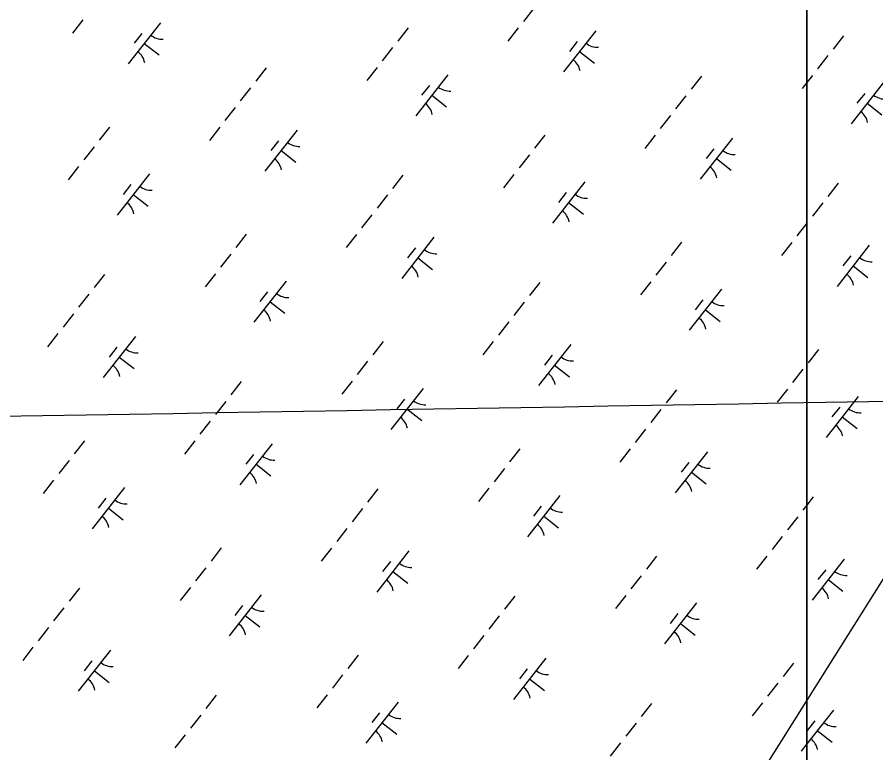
# Model space of a CAD drawing. Extents: x 3896831 to 3918110, y 171006 to 193349.
# Drawn here: x 3905224 to 3906045, y 180777 to 181481 of the extents above; entities that cross this region are included whole.
import ezdxf

# ---------------------------------------------------------------- set-up
doc = ezdxf.new("R2010")
doc.units = 0
for name, color, linetype in [('V-GRID-MAJR', 7, 'Continuous'), ('V-UTIL-LINE', 7, 'Continuous'), ('V-WETL-SWMP', 7, 'Continuous')]:
    doc.layers.add(name, color=color, linetype=linetype)

msp = doc.modelspace()

# ---------------------------------------------------------------- linework, layer by layer
at = {"layer": 'V-GRID-MAJR'}
msp.add_spline([(3901910.07, 181043.2), (3904332, 181084.34), (3909660.52, 181175.42), (3914023.1, 181250.56)], degree=3, dxfattribs=at)
at = {"layer": 'V-UTIL-LINE'}
msp.add_lwpolyline([(3911670.46, 187980.28), (3909726.08, 186106.61), (3909690.73, 186047.69), (3909490.4, 185423.13), (3908571.24, 184256.5), (3908123.44, 183643.73), (3907157.15, 182394.62), (3906544.37, 181593.3), (3906120.15, 181051.23), (3905460.24, 180002.44), (3904670.7, 178765.11), (3903951.87, 177622.05), (3903445.16, 176832.52), (3902962.01, 176054.77), (3902855.95, 175866.22)], dxfattribs=at)
at = {"layer": 'V-WETL-SWMP'}
for p, q in [((3905979.34, 184854.89), (3905979.34, 179465.22)), ((3905979.34, 179465.22), (3905979.34, 184854.89)), ((3905717.93, 181489.66), (3905708.06, 181477.07)), ((3905286.48, 181478.47), (3905276.61, 181465.88)), ((3905360.61, 181475.74), (3905329.77, 181436.38)), ((3905597.66, 181470.9), (3905587.79, 181458.31)), ((3905342.82, 181465.54), (3905335.42, 181456.1)), ((3905703.12, 181470.77), (3905693.25, 181458.18)), ((3905777.25, 181468.04), (3905746.41, 181428.68)), ((3906014.3, 181463.2), (3906004.43, 181450.61)), ((3905345.19, 181456.06), (3905359.36, 181444.96)), ((3905759.46, 181457.84), (3905752.06, 181448.4)), ((3905582.85, 181452.01), (3905572.98, 181439.42)), ((3905761.83, 181448.36), (3905776, 181437.26)), ((3905999.5, 181444.31), (3905989.63, 181431.72)), ((3905461.81, 181432.53), (3905451.94, 181419.94)), ((3905568.05, 181433.12), (3905558.18, 181420.53)), ((3905635.86, 181426.09), (3905605.02, 181386.73)), ((3905878.45, 181424.83), (3905868.58, 181412.24)), ((3905984.69, 181425.42), (3905979.34, 181418.59)), ((3905447.01, 181413.64), (3905437.14, 181401.05)), ((3905618.07, 181415.89), (3905610.67, 181406.45)), ((3905979.34, 181418.59), (3905974.82, 181412.83)), ((3906052.51, 181418.39), (3906021.66, 181379.03)), ((3905620.44, 181406.41), (3905634.61, 181395.31)), ((3905863.65, 181405.94), (3905853.78, 181393.35)), ((3906034.71, 181408.19), (3906027.31, 181398.75)), ((3906037.09, 181398.71), (3906051.25, 181387.61)), ((3905432.2, 181394.75), (3905422.33, 181382.16)), ((3905848.84, 181387.05), (3905838.97, 181374.46)), ((3905311.93, 181375.99), (3905302.06, 181363.4)), ((3905417.4, 181375.86), (3905407.53, 181363.27)), ((3905491.53, 181373.13), (3905460.69, 181333.77)), ((3905728.58, 181368.29), (3905718.71, 181355.7)), ((3905834.04, 181368.16), (3905824.17, 181355.57)), ((3905908.17, 181365.43), (3905877.33, 181326.07)), ((3905297.13, 181357.1), (3905287.26, 181344.51)), ((3905473.74, 181362.93), (3905466.33, 181353.49)), ((3905476.11, 181353.45), (3905490.28, 181342.35)), ((3905713.77, 181349.4), (3905703.9, 181336.81)), ((3905890.38, 181355.23), (3905882.98, 181345.79)), ((3905892.75, 181345.75), (3905906.92, 181334.65)), ((3905282.32, 181338.21), (3905272.45, 181325.62)), ((3905350.14, 181331.18), (3905319.3, 181291.83)), ((3905592.73, 181329.92), (3905582.86, 181317.33)), ((3905698.97, 181330.51), (3905689.1, 181317.92)), ((3905766.78, 181323.48), (3905735.94, 181284.13)), ((3905332.35, 181320.98), (3905324.94, 181311.54)), ((3906009.37, 181322.22), (3905999.5, 181309.63)), ((3905334.72, 181311.5), (3905348.89, 181300.4)), ((3905577.92, 181311.03), (3905568.05, 181298.44)), ((3905748.99, 181313.28), (3905741.59, 181303.84)), ((3905751.36, 181303.8), (3905765.53, 181292.7)), ((3905994.57, 181303.33), (3905984.7, 181290.74)), ((3905563.12, 181292.14), (3905553.25, 181279.55)), ((3905979.34, 181283.9), (3905969.89, 181271.85)), ((3905979.76, 181284.44), (3905979.34, 181283.9)), ((3905442.85, 181273.39), (3905432.98, 181260.79)), ((3905548.32, 181273.25), (3905538.45, 181260.66)), ((3905622.45, 181270.52), (3905591.61, 181231.17)), ((3905859.49, 181265.69), (3905849.63, 181253.09)), ((3905964.96, 181265.55), (3905955.09, 181252.96)), ((3905604.66, 181260.32), (3905597.25, 181250.88)), ((3906039.09, 181262.82), (3906008.25, 181223.47)), ((3905428.05, 181254.5), (3905418.18, 181241.9)), ((3905607.03, 181250.84), (3905621.19, 181239.74)), ((3906021.3, 181252.62), (3906013.9, 181243.18)), ((3905844.69, 181246.8), (3905834.82, 181234.2)), ((3906023.67, 181243.14), (3906037.84, 181232.04)), ((3905307.01, 181235.01), (3905297.14, 181222.42)), ((3905413.24, 181235.61), (3905403.37, 181223.01)), ((3905481.06, 181228.57), (3905450.22, 181189.22)), ((3905723.65, 181227.31), (3905713.78, 181214.72)), ((3905829.89, 181227.91), (3905820.02, 181215.31)), ((3905292.2, 181216.13), (3905282.33, 181203.53)), ((3905463.27, 181218.38), (3905455.86, 181208.93)), ((3905897.7, 181220.87), (3905866.86, 181181.52)), ((3905465.64, 181208.89), (3905479.8, 181197.79)), ((3905708.84, 181208.43), (3905698.97, 181195.83)), ((3905879.91, 181210.68), (3905872.51, 181201.23)), ((3905882.28, 181201.19), (3905896.45, 181190.09)), ((3905277.4, 181197.24), (3905267.53, 181184.64)), ((3905694.04, 181189.54), (3905684.17, 181176.94)), ((3905262.59, 181178.35), (3905252.72, 181165.75)), ((3905336.72, 181175.61), (3905305.88, 181136.26)), ((3905573.77, 181170.78), (3905563.9, 181158.18)), ((3905679.23, 181170.65), (3905669.36, 181158.05)), ((3905753.37, 181167.91), (3905722.52, 181128.56)), ((3905318.93, 181165.42), (3905311.53, 181155.97)), ((3905990.41, 181163.08), (3905980.54, 181150.48)), ((3905321.3, 181155.93), (3905335.47, 181144.83)), ((3905558.97, 181151.89), (3905549.1, 181139.29)), ((3905735.57, 181157.72), (3905728.17, 181148.27)), ((3905737.95, 181148.23), (3905752.11, 181137.13)), ((3905975.61, 181144.19), (3905965.74, 181131.59)), ((3905437.92, 181132.41), (3905428.05, 181119.81)), ((3905544.16, 181133), (3905534.29, 181120.4)), ((3905611.98, 181125.96), (3905581.13, 181086.61)), ((3905854.57, 181124.71), (3905844.7, 181112.11)), ((3905960.8, 181125.3), (3905950.93, 181112.7)), ((3906028.62, 181118.26), (3905997.78, 181078.91)), ((3905423.12, 181113.52), (3905413.25, 181100.92)), ((3905594.18, 181115.77), (3905586.78, 181106.32)), ((3905596.56, 181106.29), (3905610.72, 181095.18)), ((3905839.76, 181105.82), (3905829.89, 181093.22)), ((3906010.83, 181108.07), (3906003.42, 181098.62)), ((3905408.31, 181094.63), (3905398.44, 181082.03)), ((3906013.2, 181098.59), (3906027.37, 181087.48)), ((3905824.96, 181086.93), (3905815.09, 181074.33)), ((3905288.05, 181075.87), (3905278.18, 181063.28)), ((3905393.51, 181075.74), (3905383.64, 181063.14)), ((3905467.64, 181073), (3905436.8, 181033.65)), ((3905704.69, 181068.17), (3905694.82, 181055.58)), ((3905449.85, 181062.81), (3905442.45, 181053.36)), ((3905810.15, 181068.04), (3905800.28, 181055.44)), ((3905884.29, 181065.3), (3905853.44, 181025.95)), ((3905273.24, 181056.98), (3905263.37, 181044.39)), ((3905452.22, 181053.33), (3905466.39, 181042.22)), ((3905866.49, 181055.11), (3905859.09, 181045.66)), ((3905689.88, 181049.28), (3905680.01, 181036.69)), ((3905868.86, 181045.63), (3905883.03, 181034.52)), ((3905258.44, 181038.09), (3905248.57, 181025.5)), ((3905326.25, 181031.05), (3905295.41, 180991.7)), ((3905568.84, 181029.8), (3905558.97, 181017.2)), ((3905675.08, 181030.39), (3905665.21, 181017.8)), ((3905308.46, 181020.86), (3905301.06, 181011.41)), ((3905742.9, 181023.35), (3905712.05, 180984)), ((3905985.49, 181022.1), (3905979.34, 181014.26)), ((3905310.83, 181011.38), (3905325, 181000.27)), ((3905554.04, 181010.91), (3905544.17, 180998.31)), ((3905725.1, 181013.16), (3905717.7, 181003.71)), ((3905979.34, 181014.26), (3905975.62, 181009.5)), ((3905727.47, 181003.68), (3905741.64, 180992.57)), ((3905970.68, 181003.21), (3905960.81, 180990.61)), ((3905539.23, 180992.02), (3905529.36, 180979.43)), ((3905955.88, 180984.32), (3905946.01, 180971.73)), ((3905418.96, 180973.26), (3905409.09, 180960.67)), ((3905524.43, 180973.13), (3905514.56, 180960.54)), ((3905598.56, 180970.39), (3905567.72, 180931.04)), ((3905835.61, 180965.56), (3905825.74, 180952.97)), ((3905941.07, 180965.43), (3905931.2, 180952.84)), ((3906015.2, 180962.69), (3905984.36, 180923.34)), ((3905404.16, 180954.37), (3905394.29, 180941.78)), ((3905580.77, 180960.2), (3905573.37, 180950.75)), ((3905583.14, 180950.72), (3905597.31, 180939.61)), ((3905820.8, 180946.67), (3905810.93, 180934.08)), ((3905997.41, 180952.5), (3905990.01, 180943.05)), ((3905999.78, 180943.02), (3906013.95, 180931.91)), ((3905283.12, 180934.89), (3905273.25, 180922.3)), ((3905389.35, 180935.48), (3905379.49, 180922.89)), ((3905457.17, 180928.44), (3905426.33, 180889.09)), ((3905699.76, 180927.19), (3905689.89, 180914.6)), ((3905806, 180927.78), (3905796.13, 180915.19)), ((3905873.81, 180920.74), (3905842.97, 180881.39)), ((3905268.31, 180916), (3905258.44, 180903.41)), ((3905439.38, 180918.25), (3905431.98, 180908.8)), ((3905441.75, 180908.77), (3905455.92, 180897.66)), ((3905684.96, 180908.3), (3905675.09, 180895.71)), ((3905856.02, 180910.55), (3905848.62, 180901.11)), ((3905253.51, 180897.11), (3905243.64, 180884.52)), ((3905858.39, 180901.07), (3905872.56, 180889.96)), ((3905670.15, 180889.41), (3905660.28, 180876.82)), ((3905238.7, 180878.22), (3905228.83, 180865.63)), ((3905312.84, 180875.48), (3905281.99, 180836.13)), ((3905295.04, 180865.29), (3905287.64, 180855.85)), ((3905549.88, 180870.65), (3905540.01, 180858.06)), ((3905655.35, 180870.52), (3905645.48, 180857.93)), ((3905729.48, 180867.78), (3905698.64, 180828.43)), ((3905966.53, 180862.95), (3905956.66, 180850.36)), ((3905297.42, 180855.81), (3905311.58, 180844.7)), ((3905711.69, 180857.59), (3905704.28, 180848.15)), ((3905535.08, 180851.76), (3905525.21, 180839.17)), ((3905714.06, 180848.11), (3905728.23, 180837)), ((3905951.72, 180844.06), (3905941.85, 180831.47)), ((3905414.04, 180832.28), (3905404.17, 180819.69)), ((3905520.27, 180832.87), (3905510.4, 180820.28)), ((3905588.09, 180825.84), (3905557.25, 180786.48)), ((3905830.68, 180824.58), (3905820.81, 180811.99)), ((3905936.92, 180825.17), (3905927.05, 180812.58)), ((3905570.3, 180815.64), (3905562.89, 180806.2)), ((3906004.73, 180818.14), (3905979.34, 180785.74)), ((3905399.23, 180813.39), (3905389.36, 180800.8)), ((3905572.67, 180806.16), (3905586.84, 180795.06)), ((3905815.87, 180805.69), (3905806, 180793.1)), ((3905986.94, 180807.94), (3905979.54, 180798.5)), ((3905989.31, 180798.46), (3906003.48, 180787.36)), ((3905384.43, 180794.5), (3905374.56, 180781.91)), ((3905801.07, 180786.8), (3905791.2, 180774.21)), ((3905979.34, 180785.74), (3905973.89, 180778.78))]:
    msp.add_line(p, q, dxfattribs=at)
for centre, start, end in [((3905362.42, 181477.65), 231.14028, 272.68394), ((3905779.06, 181469.95), 231.14028, 272.68394), ((3905328.34, 181434.17), 11.14028, 52.68394), ((3905744.98, 181426.47), 11.14028, 52.68394), ((3905637.67, 181428), 231.14028, 272.68394), ((3906054.31, 181420.3), 231.14028, 272.68394), ((3905603.59, 181384.52), 11.14028, 52.68394), ((3906020.23, 181376.82), 11.14028, 52.68394), ((3905493.33, 181375.04), 231.14028, 272.68394), ((3905909.98, 181367.34), 231.14028, 272.68394), ((3905459.26, 181331.56), 11.14028, 52.68394), ((3905875.9, 181323.86), 11.14028, 52.68394), ((3905351.94, 181333.1), 231.14028, 272.68394), ((3905768.59, 181325.4), 231.14028, 272.68394), ((3905317.87, 181289.62), 11.14028, 52.68394), ((3905734.51, 181281.92), 11.14028, 52.68394), ((3905624.25, 181272.44), 231.14028, 272.68394), ((3906040.9, 181264.74), 231.14028, 272.68394), ((3905590.18, 181228.96), 11.14028, 52.68394), ((3906006.82, 181221.26), 11.14028, 52.68394), ((3905482.86, 181230.49), 231.14028, 272.68394), ((3905899.51, 181222.79), 231.14028, 272.68394), ((3905448.78, 181187.01), 11.14028, 52.68394), ((3905865.43, 181179.31), 11.14028, 52.68394), ((3905338.53, 181177.53), 231.14028, 272.68394), ((3905755.17, 181169.83), 231.14028, 272.68394), ((3905304.45, 181134.05), 11.14028, 52.68394), ((3905721.09, 181126.35), 11.14028, 52.68394), ((3905613.78, 181127.88), 231.14028, 272.68394), ((3906030.42, 181120.18), 231.14028, 272.68394), ((3905579.7, 181084.4), 11.14028, 52.68394), ((3905996.35, 181076.7), 11.14028, 52.68394), ((3905469.45, 181074.92), 231.14028, 272.68394), ((3905886.09, 181067.22), 231.14028, 272.68394), ((3905435.37, 181031.44), 11.14028, 52.68394), ((3905852.01, 181023.74), 11.14028, 52.68394), ((3905328.06, 181032.97), 231.14028, 272.68394), ((3905744.7, 181025.27), 231.14028, 272.68394), ((3905293.98, 180989.49), 11.14028, 52.68394), ((3905710.62, 180981.79), 11.14028, 52.68394), ((3905600.37, 180972.31), 231.14028, 272.68394), ((3906017.01, 180964.61), 231.14028, 272.68394), ((3905566.29, 180928.83), 11.14028, 52.68394), ((3905982.93, 180921.13), 11.14028, 52.68394), ((3905458.98, 180930.36), 231.14028, 272.68394), ((3905875.62, 180922.66), 231.14028, 272.68394), ((3905424.9, 180886.88), 11.14028, 52.68394), ((3905841.54, 180879.18), 11.14028, 52.68394), ((3905314.64, 180877.4), 231.14028, 272.68394), ((3905731.28, 180869.7), 231.14028, 272.68394), ((3905280.56, 180833.92), 11.14028, 52.68394), ((3905697.21, 180826.22), 11.14028, 52.68394), ((3905589.89, 180827.75), 231.14028, 272.68394), ((3906006.54, 180820.05), 231.14028, 272.68394), ((3905555.82, 180784.27), 11.14028, 52.68394), ((3905972.46, 180776.57), 11.14028, 52.68394)]:
    msp.add_arc(centre, 17.62, start, end, dxfattribs=at)

doc.saveas('drawing.dxf')
